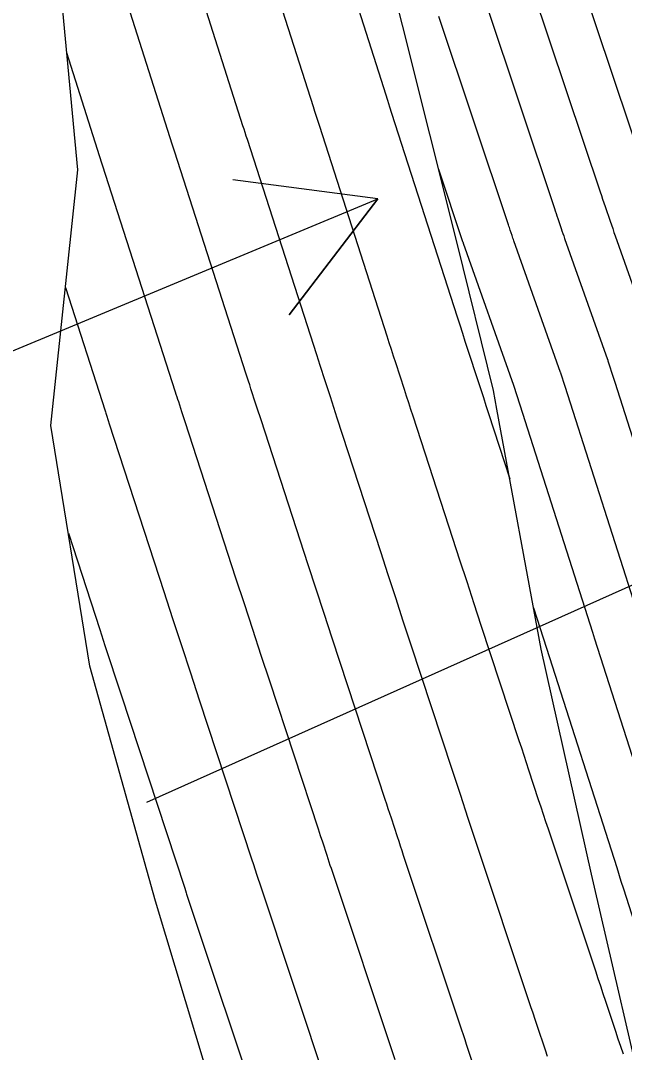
# Model space of a CAD drawing. Extents: x 954385 to 988206, y 1868364 to 1924553.
# Drawn here: x 957751.96 to 957776.74, y 1919608.65 to 1919651.02 of the extents above; entities that cross this region are included whole.
import ezdxf

# ---------------------------------------------------------------- set-up
doc = ezdxf.new("R2010")
doc.units = 0
for name, color, linetype in [('13', 7, 'Continuous'), ('22', 7, 'Continuous'), ('24', 7, 'Continuous'), ('26', 7, 'Continuous'), ('6', 7, 'Continuous'), ('7', 7, 'Continuous')]:
    doc.layers.add(name, color=color, linetype=linetype)

msp = doc.modelspace()

# ---------------------------------------------------------------- linework, layer by layer
at = {"layer": '13'}
for points in [[(957774.883, 1919652.872), (957777.627, 1919644.666)], [(957772.972, 1919652.283), (957775.745, 1919643.989), (957775.796, 1919643.837), (957775.847, 1919643.686), (957775.898, 1919643.535), (957775.95, 1919643.384), (957776.156, 1919642.78), (957776.208, 1919642.629), (957776.26, 1919642.478), (957776.313, 1919642.327), (957776.366, 1919642.177), (957777.979, 1919637.621)], [(957771.061, 1919651.693), (957773.864, 1919643.312), (957773.898, 1919643.209), (957773.933, 1919643.106), (957773.967, 1919643.003), (957774.003, 1919642.901), (957774.143, 1919642.49), (957774.178, 1919642.388), (957774.214, 1919642.285), (957774.249, 1919642.183), (957774.285, 1919642.08), (957776.05, 1919637.099), (957776.054, 1919637.087), (957776.058, 1919637.075), (957776.062, 1919637.063), (957776.066, 1919637.051), (957776.294, 1919636.335), (957776.346, 1919636.175), (957779.221, 1919627.173)], [(957783.39, 1919607.563), (957780.491, 1919616.634), (957780.419, 1919616.861), (957780.282, 1919617.287), (957777.489, 1919626.03), (957777.407, 1919626.285), (957777.326, 1919626.54), (957774.416, 1919635.652), (957774.307, 1919635.994), (957774.129, 1919636.548), (957774.125, 1919636.562), (957774.12, 1919636.576), (957772.205, 1919641.984), (957772.186, 1919642.038), (957772.167, 1919642.092), (957772.148, 1919642.146), (957772.13, 1919642.2), (957772.055, 1919642.417), (957772.037, 1919642.472), (957772.018, 1919642.526), (957772, 1919642.58), (957771.982, 1919642.635), (957769.122, 1919651.188)], [(957769.111, 1919644.918), (957770.1, 1919641.957), (957770.108, 1919641.934), (957770.12, 1919641.899), (957770.124, 1919641.887), (957772.19, 1919636.054), (957772.193, 1919636.045), (957772.448, 1919635.248), (957775.431, 1919625.906), (957775.517, 1919625.638), (957778.353, 1919616.763), (957778.522, 1919616.235), (957778.838, 1919615.243), (957781.495, 1919606.931)], [(957773.015, 1919626.906), (957773.545, 1919625.246), (957776.423, 1919616.241), (957776.6, 1919615.687), (957776.701, 1919615.369), (957779.6, 1919606.3)]]:
    msp.add_lwpolyline(points, dxfattribs=at)
at = {"layer": '22'}
msp.add_lwpolyline([(957791.285, 1919558.176), (957788.062, 1919567.672), (957785.812, 1919576.586), (957785.593, 1919577.363), (957782.785, 1919586.966), (957780.171, 1919596.619), (957780.087, 1919596.928), (957777.769, 1919605.69), (957775.517, 1919615.438), (957775.394, 1919615.972), (957773.33, 1919625.204), (957771.506, 1919635.066), (957771.364, 1919635.83), (957769.873, 1919641.876), (957767.628, 1919650.836), (957767.438, 1919651.587), (957764.993, 1919661.295), (957763.81, 1919668.958), (957763.608, 1919670.154), (957761.787, 1919680.068), (957760.394, 1919687.671), (957759.961, 1919689.98), (957759.292, 1919700.261)], dxfattribs=at)
at = {"layer": '24'}
for points in [[(957791.285, 1919558.176), (957788.062, 1919567.672), (957785.812, 1919576.586), (957785.593, 1919577.363), (957782.785, 1919586.966), (957780.171, 1919596.619), (957780.087, 1919596.928), (957777.769, 1919605.69), (957775.517, 1919615.438), (957775.394, 1919615.972), (957773.33, 1919625.204), (957771.506, 1919635.066), (957771.364, 1919635.83), (957769.873, 1919641.876), (957767.628, 1919650.836), (957767.438, 1919651.587), (957764.993, 1919661.295), (957763.81, 1919668.958), (957763.608, 1919670.154), (957761.787, 1919680.068), (957760.394, 1919687.671), (957759.961, 1919689.98), (957759.292, 1919700.261)], [(957769.102, 1919566.229), (957767.746, 1919576.173), (957765.772, 1919585.979), (957763.372, 1919595.689), (957760.374, 1919605.265), (957757.499, 1919614.868), (957754.799, 1919624.511), (957753.199, 1919634.401), (957754.299, 1919644.896), (957753.362, 1919654.935), (957751.661, 1919664.802)]]:
    msp.add_lwpolyline(points, dxfattribs=at)
at = {"layer": '26'}
for points in [[(957707.131, 1919618.928), (957766.618, 1919643.707), (957762.975, 1919638.939), (957766.618, 1919643.707), (957760.668, 1919644.478)], [(957757.131, 1919618.928), (957783.404, 1919630.683), (957779.886, 1919625.822), (957783.404, 1919630.683), (957777.435, 1919631.299)]]:
    msp.add_lwpolyline(points, dxfattribs=at)
at = {"layer": '6'}
msp.add_lwpolyline([(957758.437, 1919654.991), (957761.069, 1919646.721), (957761.115, 1919646.578), (957761.16, 1919646.436), (957761.206, 1919646.293), (957761.252, 1919646.151), (957764.095, 1919637.31), (957764.165, 1919637.094), (957764.235, 1919636.877), (957764.305, 1919636.661), (957764.375, 1919636.445), (957764.656, 1919635.58), (957764.727, 1919635.363), (957764.797, 1919635.147), (957764.867, 1919634.931), (957764.938, 1919634.715), (957766.723, 1919629.221), (957767.032, 1919628.273), (957767.341, 1919627.326), (957767.651, 1919626.379), (957767.962, 1919625.432), (957769.668, 1919620.244), (957769.749, 1919619.998), (957769.83, 1919619.751), (957769.911, 1919619.505), (957769.992, 1919619.259), (957770.317, 1919618.273), (957770.398, 1919618.027), (957770.479, 1919617.781), (957770.561, 1919617.535), (957770.642, 1919617.289), (957772.807, 1919610.785), (957772.891, 1919610.531), (957772.976, 1919610.277), (957773.06, 1919610.023), (957773.145, 1919609.769), (957773.483, 1919608.753), (957773.567, 1919608.499)], dxfattribs=at)
at = {"layer": '7'}
for points in [[(957770.593, 1919607.984), (957770.329, 1919608.776), (957770.263, 1919608.974), (957770.198, 1919609.172), (957770.132, 1919609.37), (957770.066, 1919609.568), (957767.678, 1919616.743), (957767.615, 1919616.933), (957767.552, 1919617.124), (957767.489, 1919617.315), (957767.426, 1919617.505), (957767.175, 1919618.268), (957767.112, 1919618.459), (957767.049, 1919618.65), (957766.986, 1919618.841), (957766.924, 1919619.031), (957765.071, 1919624.664), (957764.742, 1919625.666), (957764.414, 1919626.669), (957764.086, 1919627.672), (957763.76, 1919628.675), (957761.824, 1919634.631), (957761.772, 1919634.79), (957761.721, 1919634.949), (957761.669, 1919635.108), (957761.617, 1919635.267), (957761.41, 1919635.903), (957761.359, 1919636.062), (957761.307, 1919636.221), (957761.256, 1919636.38), (957761.205, 1919636.539), (957758.286, 1919645.616), (957758.259, 1919645.697), (957758.233, 1919645.779), (957758.207, 1919645.861), (957758.181, 1919645.942), (957755.312, 1919654.957)], [(957761.562, 1919655.026), (957763.958, 1919647.499), (957764.023, 1919647.296), (957764.087, 1919647.093), (957764.153, 1919646.889), (957764.218, 1919646.686), (957766.985, 1919638.082), (957767.073, 1919637.808), (957767.162, 1919637.534), (957767.25, 1919637.261), (957767.339, 1919636.987), (957767.695, 1919635.892), (957767.784, 1919635.619), (957767.873, 1919635.345), (957767.962, 1919635.071), (957768.051, 1919634.798), (957769.687, 1919629.766), (957769.977, 1919628.874), (957770.268, 1919627.983), (957770.56, 1919627.091), (957770.853, 1919626.2), (957772.413, 1919621.456), (957772.512, 1919621.154), (957772.611, 1919620.853), (957772.711, 1919620.551), (957772.81, 1919620.249), (957773.207, 1919619.041), (957773.307, 1919618.74), (957773.406, 1919618.438), (957773.506, 1919618.136), (957773.607, 1919617.835), (957775.548, 1919612.002), (957775.651, 1919611.692), (957775.754, 1919611.382), (957775.857, 1919611.072), (957775.96, 1919610.762), (957776.373, 1919609.522), (957776.476, 1919609.212), (957776.579, 1919608.902), (957776.683, 1919608.592)], [(957764.687, 1919655.061), (957766.846, 1919648.278), (957766.93, 1919648.014), (957767.015, 1919647.75), (957767.099, 1919647.486), (957767.184, 1919647.222), (957769.875, 1919638.854), (957769.982, 1919638.522), (957770.089, 1919638.191), (957770.196, 1919637.86), (957770.304, 1919637.529), (957770.734, 1919636.205), (957770.842, 1919635.874), (957770.95, 1919635.543), (957771.057, 1919635.212), (957771.165, 1919634.881), (957772.035, 1919632.203)], [(957767.325, 1919608.351), (957764.714, 1919616.197), (957764.669, 1919616.332), (957764.624, 1919616.467), (957764.58, 1919616.602), (957764.535, 1919616.737), (957764.357, 1919617.278), (957764.268, 1919617.549), (957764.179, 1919617.819), (957762.181, 1919623.896), (957761.833, 1919624.954), (957761.487, 1919626.012), (957761.141, 1919627.071), (957760.796, 1919628.129), (957758.71, 1919634.548), (957758.644, 1919634.751), (957758.578, 1919634.954), (957758.446, 1919635.361), (957758.413, 1919635.462), (957758.38, 1919635.564), (957758.347, 1919635.665), (957758.315, 1919635.767), (957755.319, 1919645.08), (957755.306, 1919645.122), (957755.293, 1919645.164), (957753.851, 1919649.692)], [(957753.793, 1919640.068), (957755.424, 1919634.995), (957755.439, 1919634.951), (957755.453, 1919634.907), (957755.467, 1919634.863), (957755.482, 1919634.818), (957755.553, 1919634.598), (957755.597, 1919634.465), (957757.833, 1919627.584), (957758.196, 1919626.469), (957758.56, 1919625.355), (957758.924, 1919624.241), (957759.29, 1919623.128), (957761.435, 1919616.607), (957761.513, 1919616.368), (957761.644, 1919615.969), (957761.671, 1919615.89), (957761.697, 1919615.81), (957761.723, 1919615.73), (957761.75, 1919615.651), (957764.584, 1919607.134)], [(957753.915, 1919629.976), (957755.201, 1919626.017), (957755.416, 1919625.357), (957755.631, 1919624.698), (957755.847, 1919624.039), (957756.064, 1919623.38), (957758.69, 1919615.394), (957758.754, 1919615.201), (957758.769, 1919615.153), (957758.785, 1919615.105), (957761.843, 1919605.917)]]:
    msp.add_lwpolyline(points, dxfattribs=at)

doc.saveas('drawing.dxf')
